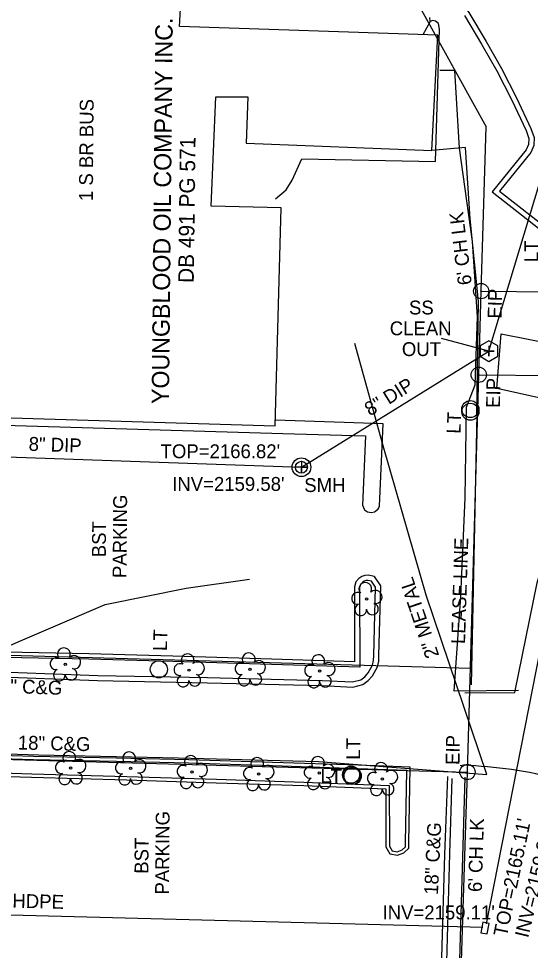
# Model space of a CAD drawing. Extents: x 945964 to 948456, y 631061 to 636061.
# Drawn here: x 946985.2 to 947132.7, y 632869 to 633137.7 of the extents above; entities that cross this region are included whole.
import ezdxf

# ---------------------------------------------------------------- set-up
doc = ezdxf.new("R2010")
doc.units = 0
for name, color, linetype in [('Exist Building', 7, 'Continuous'), ('Exist Building Text', 7, 'Continuous'), ('Exist Other Culture Fence Line', 7, 'Continuous'), ('Exist Other Culture Fence Line Text', 7, 'Continuous'), ('Exist Property Deed Book Text', 7, 'Continuous'), ('Exist Property Iron Pin CELL', 7, 'Continuous'), ('Exist Property Iron Pin Text', 7, 'Continuous'), ('Exist Property Line', 7, 'Continuous'), ('Exist Property Line Text', 7, 'Continuous'), ('Exist Property Owner Text', 7, 'Continuous'), ('Exist Right of Way Line', 7, 'Continuous'), ('Exist Roads Curbs', 7, 'Continuous'), ('Exist Roads Curbs Text', 7, 'Continuous'), ('Exist Roads EOP', 7, 'Continuous'), ('Exist Roads EOP Other', 7, 'Continuous'), ('Exist Roads EOP Other Text', 7, 'Continuous'), ('Exist Structure Minor Catch Basin', 7, 'Continuous'), ('Exist Structure Minor Catch Basin Top Elevation', 7, 'Continuous'), ('Exist Structure Minor Pipes HDPE 24 Inch', 7, 'Continuous'), ('Exist Structure Minor Pipes HDPE 24 Inch Invert', 7, 'Continuous'), ('Exist Structure Minor Pipes HDPE 24 Inch Text', 7, 'Continuous'), ('Exist Utilities Gas UG Line SUE', 7, 'Continuous'), ('Exist Utilities Gas UG Line SUE Text', 7, 'Continuous'), ('Exist Utilities Other Pole CELL', 7, 'Continuous'), ('Exist Utilities Other Pole Text', 7, 'Continuous'), ('Exist Utilities Sanitary Sewer Clean-Out CELL', 7, 'Continuous'), ('Exist Utilities Sanitary Sewer Clean-Out Leader', 7, 'Continuous'), ('Exist Utilities Sanitary Sewer Clean-Out Text', 7, 'Continuous'), ('Exist Utilities Sanitary Sewer Manhole CELL', 7, 'Continuous'), ('Exist Utilities Sanitary Sewer Manhole Text', 7, 'Continuous'), ('Exist Utilities Sanitary Sewer Manhole Top Elevation', 7, 'Continuous'), ('Exist Utilities Sanitary Sewer UG Line', 7, 'Continuous'), ('Exist Utilities Sanitary Sewer UG Line Invert Elevation', 7, 'Continuous'), ('Exist Utilities Sanitary Sewer UG Line Text', 7, 'Continuous'), ('Exist Utilities Water UG Line SUE', 7, 'Continuous'), ('Exist Vegetation Tree CELL', 7, 'Continuous')]:
    doc.layers.add(name, color=color, linetype=linetype)

# ---------------------------------------------------------------- blocks, each defined once
blk = doc.blocks.new('EXIST PROPERTY IRON PIN')
at = {"layer": 'Exist Property Iron Pin CELL'}
for radius in [0.0441, 0.00141]:
    blk.add_circle((0, 0), radius, dxfattribs=at)
blk = doc.blocks.new('EXIST UTILITIES OTHER POLE')
at = {"layer": 'Exist Utilities Other Pole CELL'}
blk.add_circle((0, 0), 0.0493, dxfattribs=at)
blk = doc.blocks.new('EXIST VEGETATION TREE')
at = {"layer": 'Exist Vegetation Tree CELL'}
blk.add_line((0, 0), (0, 0), dxfattribs=at)
blk.add_circle((0, 0), 0.00652, dxfattribs=at)
for centre, radius, start, end in [((-0.0077, 0.0575), 0.0371, 330.1651, 219.7134), ((-0.0521, 0.0031), 0.0345, 62.6636, 279.3457), ((0.051, 0.0118), 0.038, 257.1011, 134.1999), ((-0.0341, -0.0624), 0.0338, 111.5671, 6.231), ((0.0335, -0.058), 0.034, 181.2822, 74.56)]:
    blk.add_arc(centre, radius, start, end, dxfattribs=at)

msp = doc.modelspace()

# ---------------------------------------------------------------- linework, layer by layer
at = {"layer": 'Exist Building'}
msp.add_lwpolyline([(946978.8, 633106.89), (946978.21, 633084.49), (946976.66, 633022.75), (947059.2, 633020.29), (947060.88, 633083.15), (947040.77, 633083.6), (947042.05, 633115.14), (947051.3, 633115.11), (947050.84, 633101.74), (947104.34, 633099.63), (947106.1, 633132.87), (947031.58, 633135.37), (947033.53, 633169.99), (946989.73, 633171.14), (946989.49, 633154.15), (946979.77, 633154.44)], close=True, dxfattribs=at)
at = {"layer": 'Exist Other Culture Fence Line'}
for points in [[(947117.35, 633023.6), (947117.84, 633056.11), (947115.39, 633079.91), (947114.09, 633100.54), (947104.34, 633099.63)], [(947117.35, 633023.6), (947115.67, 632945.59)], [(947113.82, 632918.93), (947111.98, 632856.38)]]:
    msp.add_lwpolyline(points, dxfattribs=at)
at = {"layer": 'Exist Property Line'}
for p, q in [((947095.71, 633150.36), (947119.96, 633106.45)), ((947118.56, 633059.11), (947119.96, 633106.45)), ((947117.87, 633034.97), (947118.56, 633059.11)), ((947118.56, 633059.11), (947328.55, 633057.21)), ((947114.6, 632920.41), (947117.87, 633034.97)), ((947117.87, 633034.97), (947372.83, 633032.65)), ((947112.49, 632853.82), (947114.6, 632920.41))]:
    msp.add_line(p, q, dxfattribs=at)
at = {"layer": 'Exist Right of Way Line'}
msp.add_line((946853.18, 632957.71), (947115.44, 632950.4), dxfattribs=at)
msp.add_lwpolyline([(946852.4, 632927.72), (947114.6, 632920.41)], dxfattribs=at)
at = {"layer": 'Exist Roads Curbs'}
for points in [[(947113.72, 633138.62), (947118.69, 633130.35), (947123.09, 633122.6), (947127.4, 633114.15), (947131.52, 633105.41), (947132.31, 633103.16), (947132.25, 633101.4), (947131.56, 633099.82), (947121.74, 633087.74), (947137.3, 633075.51)], [(946920.64, 633000.83), (946943.48, 632999.97), (946944.9, 633000.51), (946945.39, 633001.03), (946945.68, 633001.51), (946945.75, 633002.17), (946946.54, 633019.95), (946972.62, 633018.92), (946972.05, 632999.11), (946977, 632998.99), (946977.64, 633020.53), (947061.37, 633018.01), (947085.19, 633017.4), (947084.39, 632997.37), (947084.95, 632996), (947085.8, 632995.44), (947086.9, 632995.3), (947087.82, 632995.47), (947088.13, 632995.65), (947088.89, 632996.29), (947089.09, 632996.63), (947089.28, 632997.07), (947090.3, 633020.86), (947059.24, 633021.84)], [(946977.4, 632949.41), (947008.02, 632948.29), (947039.65, 632947.64), (947072.76, 632946.84), (947081.44, 632946.39), (947083.83, 632947), (947085, 632947.88), (947086.03, 632949), (947086.87, 632950.54), (947087.22, 632951.25), (947087.55, 632952.54), (947087.58, 632954.04), (947088.08, 632973.7), (947086.9, 632975.45), (947085.92, 632975.66), (947085.37, 632975.61), (947084.83, 632975.42), (947084.32, 632975.07), (947083.81, 632974.48), (947083.52, 632973.59), (947083.54, 632950.66), (947058.16, 632951.46), (947029.68, 632952.33), (947005.42, 632952.97), (946981.36, 632953.43)], [(946910.13, 632922.2), (946937.17, 632921.57), (946963.04, 632920.73), (946989, 632919.89), (947016.44, 632919.12), (947042.22, 632918.32), (947067.45, 632917.52), (947092.04, 632916.5), (947092.1, 632899.07), (947092.89, 632897.69), (947094.36, 632897.42), (947095.74, 632897.94), (947096.7, 632898.85), (947096.72, 632899.97), (947097.09, 632920.86), (947083.09, 632921.37), (947058.42, 632922.16), (947034.23, 632922.93), (947013.41, 632923.44), (946989.47, 632923.88), (946964.4, 632924.69), (946940.78, 632925.25), (946910.98, 632926.58)], [(946864.16, 632879.43), (946864.14, 632877.6), (946864.49, 632862.2), (946906.94, 632860.77), (946959.49, 632859.25), (947011.49, 632857.96), (947064.46, 632856.51), (947108.34, 632855.31), (947109.55, 632896.8), (947110.22, 632918.54)]]:
    msp.add_lwpolyline(points, dxfattribs=at)
at = {"layer": 'Exist Roads EOP'}
msp.add_line((947113.53, 632922.38), (947112.54, 632922.17), dxfattribs=at)
for points in [[(947094.12, 633166.48), (947098.78, 633161.07), (947103.57, 633155.26), (947109.16, 633147.65), (947114.97, 633139.44), (947119.99, 633131.11), (947124.42, 633123.31), (947128.74, 633114.81), (947132.91, 633105.98), (947133.82, 633103.39), (947133.73, 633101.06), (947132.85, 633099.03), (947123.87, 633087.97), (947138.23, 633076.68), (947155.3, 633062.92)], [(947113.88, 632943.28), (947128.25, 632943.31), (947134.74, 632974.95), (947142.42, 633001.31), (947148.64, 633024.57), (947146.33, 633025.66), (947143.49, 633026.52), (947123.04, 633031.03), (947124.32, 633046.82), (947139.93, 633043.7), (947139, 633036.57), (947147.97, 633033.97), (947150.97, 633033.43), (947157.32, 633056.12), (947176.95, 633050.49)], [(946977.35, 632947.92), (947007.98, 632946.79), (947039.62, 632946.14), (947072.71, 632945.34), (947081.6, 632944.88), (947084.49, 632945.63), (947086.01, 632946.77), (947087.25, 632948.12), (947088.2, 632949.85), (947088.63, 632950.73), (947089.04, 632952.34), (947089.08, 632954.01), (947089.59, 632974.14), (947087.8, 632976.8), (947086.02, 632977.17), (947085.05, 632977.09), (947084.14, 632976.76), (947083.31, 632976.2), (947082.47, 632975.22), (947082.02, 632973.83), (947082.04, 632952.21), (947058.2, 632952.96), (947029.72, 632953.83), (947005.46, 632954.47), (946981.4, 632954.93)], [(946910.11, 632921.2), (946937.14, 632920.57), (946963, 632919.73), (946988.97, 632918.89), (947016.41, 632918.12), (947042.19, 632917.32), (947067.41, 632916.52), (947091.04, 632915.54), (947091.1, 632898.8), (947092.26, 632896.79), (947094.45, 632896.39), (947096.28, 632897.07), (947097.7, 632898.42), (947097.72, 632899.95), (947098.11, 632921.82), (947083.12, 632922.37), (947058.45, 632923.16), (947034.26, 632923.93), (947013.43, 632924.44), (946989.5, 632924.88), (946964.42, 632925.69), (946940.82, 632926.25), (946911.02, 632927.58)], [(946865.52, 632879.42), (946865.85, 632863.75), (946906.96, 632862.18), (946959.5, 632860.91), (947011.66, 632859.45), (947064.26, 632858.09), (947106.92, 632857.03), (947108.08, 632896.58), (947108.93, 632919.15)]]:
    msp.add_lwpolyline(points, dxfattribs=at)
msp.add_spline([(947298.18, 633088.17), (947296.61, 633088.01), (947278.03, 633074.64), (947255.4, 633063.54), (947254.28, 633042.05), (947227.06, 633033.92), (947215.52, 633017.58), (947206.92, 632984.82), (947198.59, 632957.8), (947191.56, 632936.98), (947175.57, 632908.24), (947141.51, 632917.74), (947113.53, 632922.38)], degree=3, dxfattribs=at)
at = {"layer": 'Exist Roads EOP Other'}
for points in [[(947059.25, 633085.68), (947062.38, 633088.28), (947064.09, 633091.1), (947066.82, 633097.23), (947105.42, 633096.51), (947106.57, 633134.61), (947106.28, 633136.29), (947105.4, 633136.94), (947104.62, 633137.14), (947103.85, 633136.82), (947103.76, 633138.01)], [(947103.85, 633136.82), (947101.73, 633133.02)], [(947110.99, 633122.72), (947106.63, 633122.68)], [(947117.49, 633051.68), (947116.07, 633073.4), (947112.31, 633100.31), (947110.99, 633122.72)], [(947129.32, 632943.91), (947110.76, 632943.74), (947112.71, 632971.07), (947113.97, 632999.49), (947114.38, 633025.59), (947116.83, 633032.11), (947117.49, 633051.68)]]:
    msp.add_lwpolyline(points, dxfattribs=at)
at = {"layer": 'Exist Structure Minor Catch Basin'}
msp.add_lwpolyline([(947119.09, 632877.11), (947118.51, 632874.08), (947120.33, 632873.74), (947120.91, 632876.77)], close=True, dxfattribs=at)
at = {"layer": 'Exist Structure Minor Pipes HDPE 24 Inch'}
for p, q in [((947120.08, 632876.58), (947156.21, 633060.77)), ((947119.03, 632875.58), (946853.5, 632882.47))]:
    msp.add_line(p, q, dxfattribs=at)
at = {"layer": 'Exist Utilities Gas UG Line SUE'}
msp.add_lwpolyline([(946845.91, 632919.76), (946871.32, 632926.32), (946916.07, 632927.51), (946954.73, 632926.53), (946990.9, 632925.41), (947031.19, 632924.51), (947071.71, 632923.41), (947120.22, 632919.65), (947102.74, 632971.42), (947090.54, 633013.8), (947082.15, 633043.96)], dxfattribs=at)
at = {"layer": 'Exist Utilities Other Pole CELL'}
for centre in [(947115.45, 633024.3), (947081.52, 632919.27)]:
    msp.add_circle(centre, 2.46, dxfattribs=at)
at = {"layer": 'Exist Utilities Sanitary Sewer Clean-Out CELL'}
msp.add_line((947120.81, 633041.82), (947120.81, 633041.82), dxfattribs=at)
msp.add_line((947120.81, 633041.82), (947120.81, 633041.82), dxfattribs=at)
msp.add_lwpolyline([(947118.24, 633043.32), (947118.23, 633040.34), (947120.81, 633038.84), (947123.39, 633040.33), (947123.4, 633043.31), (947120.82, 633044.8)], close=True, dxfattribs=at)
msp.add_lwpolyline([(947118.24, 633043.32), (947118.23, 633040.34), (947120.81, 633038.84), (947123.39, 633040.33), (947123.4, 633043.31), (947120.82, 633044.8)], close=True, dxfattribs=at)
msp.add_lwpolyline([(947120.81, 633043.34), (947120.81, 633040.31), (947120.81, 633041.82), (947122.33, 633041.82), (947119.3, 633041.82)], dxfattribs=at)
msp.add_lwpolyline([(947120.81, 633043.34), (947120.81, 633040.31), (947120.81, 633041.82), (947122.33, 633041.82), (947119.3, 633041.82)], dxfattribs=at)
at = {"layer": 'Exist Utilities Sanitary Sewer Clean-Out Leader'}
msp.add_line((947120.81, 633041.82), (947107.08, 633045.41), dxfattribs=at)
at = {"layer": 'Exist Utilities Sanitary Sewer Manhole CELL'}
msp.add_lwpolyline([(947066.74, 633010.02), (947066.74, 633006.6), (947066.74, 633008.31), (947068.46, 633008.31), (947065.03, 633008.31)], dxfattribs=at)
msp.add_lwpolyline([(947066.74, 633010.02), (947066.74, 633006.6), (947066.74, 633008.31), (947068.46, 633008.31), (947065.03, 633008.31)], dxfattribs=at)
for radius in [2.69, 2.69, 1.71, 1.71]:
    msp.add_circle((947066.74, 633008.31), radius, dxfattribs=at)
at = {"layer": 'Exist Utilities Sanitary Sewer UG Line'}
for points in [[(947066.74, 633008.31), (947120.81, 633041.82), (947153.16, 633149.12)], [(946883.19, 633014.76), (947066.74, 633008.31)]]:
    msp.add_lwpolyline(points, dxfattribs=at)
at = {"layer": 'Exist Utilities Water UG Line SUE'}
msp.add_lwpolyline([(946881.14, 632897.28), (946918, 632920.34), (946976.77, 632954.43), (947010.21, 632968.71), (947033.53, 632973.42), (947051.82, 632976.01)], dxfattribs=at)

# ---------------------------------------------------------------- block references
at = {"layer": 'Exist Property Iron Pin CELL', "xscale": 50, "yscale": 50}
for p in [(947118.56, 633059.11), (947117.87, 633034.97), (947114.6, 632920.41)]:
    msp.add_blockref('EXIST PROPERTY IRON PIN', p, dxfattribs=at)
at = {"layer": 'Exist Utilities Other Pole CELL', "xscale": 50, "yscale": 50}
for p in [(947115.45, 633025.07), (947025.65, 632950.02), (947081.05, 632919.64), (947081.24, 632919.28)]:
    msp.add_blockref('EXIST UTILITIES OTHER POLE', p, dxfattribs=at)
at = {"layer": 'Exist Vegetation Tree CELL', "xscale": 50, "yscale": 50}
for p in [(947085.54, 632970.32), (946998.65, 632951.49), (947034.33, 632949.78), (947051.94, 632950.06), (947071.99, 632949.51), (947000.19, 632921.56), (947017.48, 632921.48), (947035.23, 632920.45), (947054.4, 632919.83), (947071.89, 632920.15), (947090.08, 632918.39)]:
    msp.add_blockref('EXIST VEGETATION TREE', p, dxfattribs=at)

# ---------------------------------------------------------------- texts
at = {"layer": 'Exist Building Text'}
msp.add_text('1 S BR BUS', height=4, rotation=89.5187, dxfattribs=at).set_placement((947006.61, 633085.06))
at = {"layer": 'Exist Other Culture Fence Line Text'}
for rotation, p in [(96.9003, (947115.89, 633061.09)), (88.3172, (947118.75, 632885.76))]:
    msp.add_text("6' CH LK", height=4, rotation=rotation, dxfattribs=at).set_placement(p)
at = {"layer": 'Exist Property Deed Book Text'}
msp.add_text('DB 491 PG 571', height=4.5, rotation=89.3023, dxfattribs=at).set_placement((947035.71, 633061.44))
at = {"layer": 'Exist Property Iron Pin Text'}
for p in [(947124.44, 633051.13), (947123.97, 633025.4), (947112.3, 632922.41)]:
    msp.add_text('EIP', height=4, rotation=88.9501, dxfattribs=at).set_placement(p)
at = {"layer": 'Exist Property Line Text'}
msp.add_text('LEASE LINE', height=4, rotation=88.1897, dxfattribs=at).set_placement((947113.9, 632957.29))
at = {"layer": 'Exist Property Owner Text'}
msp.add_text('YOUNGBLOOD OIL COMPANY INC.', height=5, rotation=89.435, dxfattribs=at).set_placement((947028.56, 633026.51))
at = {"layer": 'Exist Roads Curbs Text'}
for rotation, p in [(357.8921, (946976.83, 632943.43)), (358.6256, (946984.95, 632926.92)), (87.3063, (947106.09, 632884.92))]:
    msp.add_text('18" C&G', height=4, rotation=rotation, dxfattribs=at).set_placement(p)
at = {"layer": 'Exist Roads EOP Other Text'}
for s, p in [('PARKING', (947016.3, 632976.33)), ('BST', (947010.35, 632982.34)), ('PARKING', (947028.55, 632885.06)), ('BST', (947022.61, 632891.06))]:
    msp.add_text(s, height=4, rotation=89.5187, dxfattribs=at).set_placement(p)
at = {"layer": 'Exist Structure Minor Catch Basin Top Elevation'}
msp.add_text("TOP=2165.11'", height=4, rotation=78.3284, dxfattribs=at).set_placement((947125.97, 632872.75))
at = {"layer": 'Exist Structure Minor Pipes HDPE 24 Inch Invert'}
for s, rotation, p in [("INV=2159.26'", 76.4463, (947132.09, 632872.4)), ("INV=2159.11'", 0, (947090.12, 632877.92))]:
    msp.add_text(s, height=4, rotation=rotation, dxfattribs=at).set_placement(p)
at = {"layer": 'Exist Structure Minor Pipes HDPE 24 Inch Text'}
msp.add_text('24" HDPE', height=4, rotation=358.5122, dxfattribs=at).set_placement((946974.04, 632881.56))
at = {"layer": 'Exist Utilities Gas UG Line SUE Text'}
msp.add_text('2" METAL', height=4, rotation=108.6589, dxfattribs=at).set_placement((947106.51, 632954.01))
at = {"layer": 'Exist Utilities Other Pole Text'}
for rotation, p in [(90, (947135.03, 633067.46)), (87.643, (947112.59, 633017.91)), (88.4624, (947027.96, 632955.27)), (89.8487, (947083.67, 632923.95))]:
    msp.add_text('LT', height=4, rotation=rotation, dxfattribs=at).set_placement(p)
msp.add_text('LT', height=4, dxfattribs=at).set_placement((947072.2, 632917.24))
at = {"layer": 'Exist Utilities Sanitary Sewer Clean-Out Text'}
for s, p in [('SS', (947097.75, 633052.37)), ('CLEAN', (947092.21, 633046.37)), ('OUT', (947095.7, 633040.37))]:
    msp.add_text(s, height=4, dxfattribs=at).set_placement(p)
at = {"layer": 'Exist Utilities Sanitary Sewer Manhole Text'}
msp.add_text('SMH', height=4, dxfattribs=at).set_placement((947067.55, 633001.16))
at = {"layer": 'Exist Utilities Sanitary Sewer Manhole Top Elevation'}
msp.add_text("TOP=2166.82'", height=4, dxfattribs=at).set_placement((947026.14, 633010.91))
at = {"layer": 'Exist Utilities Sanitary Sewer UG Line Invert Elevation'}
msp.add_text("INV=2159.58'", height=4, dxfattribs=at).set_placement((947029.48, 633001.49))
at = {"layer": 'Exist Utilities Sanitary Sewer UG Line Text'}
for rotation, p in [(31.7916, (947086.51, 633022.92)), (357.9876, (946988.05, 633013.08))]:
    msp.add_text('8" DIP', height=4, rotation=rotation, dxfattribs=at).set_placement(p)

doc.saveas('drawing.dxf')
